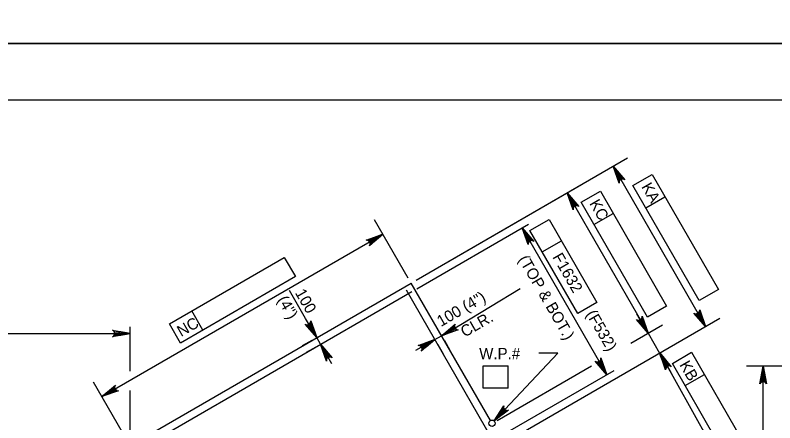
# Model space of a CAD drawing. Extents: x 638340 to 640241, y 295465 to 298435.
# Drawn here: x 638795.5 to 638997.7, y 296552.6 to 296661 of the extents above; entities that cross this region are included whole.
import ezdxf

# ---------------------------------------------------------------- set-up
doc = ezdxf.new("R2010")
doc.units = 0
for name, color, linetype in [('10', 7, 'Continuous'), ('2', 7, 'Continuous'), ('4', 7, 'Continuous'), ('6', 7, 'Continuous'), ('PLT-BNDY', 7, 'Continuous')]:
    doc.layers.add(name, color=color, linetype=linetype)

msp = doc.modelspace()

# ---------------------------------------------------------------- linework, layer by layer
at = {"layer": '10'}
for p in [(638826.07, 296546.52), (638922.01, 296553.17)]:
    msp.add_line(p, (638900.9, 296589.72), dxfattribs=at)
at = {"layer": '2'}
msp.add_line((638475.46, 296638.46), (639261.46, 296638.46), dxfattribs=at)
at = {"layer": '4'}
for p, q in [((638902.23, 296590.5), (638958.51, 296622.98)), ((638954.67, 296620.77), (638979.28, 296578.15)), ((638959.92, 296615.63), (638965.04, 296618.59)), ((638965.04, 296618.59), (638982.69, 296588.01)), ((638902.23, 296590.5), (638946.26, 296615.92)), ((638977.58, 296585.06), (638959.92, 296615.63)), ((638942.43, 296613.7), (638962.48, 296578.97)), ((638946.14, 296611.23), (638951.26, 296614.18)), ((638951.26, 296614.18), (638968.91, 296583.61)), ((638963.35, 296609.7), (638968.46, 296612.66)), ((638963.79, 296580.66), (638946.14, 296611.23)), ((638949.57, 296605.3), (638954.68, 296608.25)), ((638900.13, 296591.06), (638891.19, 296606.55)), ((638902.37, 296588.21), (638932.11, 296605.37)), ((638932.49, 296603.71), (638937.6, 296606.66)), ((638937.6, 296606.66), (638950.37, 296584.55)), ((638930.44, 296604.41), (638953, 296565.34)), ((638945.26, 296581.59), (638932.49, 296603.71)), ((638818.57, 296559.51), (638893.4, 296602.72)), ((638935.78, 296598), (638940.9, 296600.95)), ((638836.56, 296578.88), (638867.13, 296596.53)), ((638867.13, 296596.53), (638870.09, 296591.42)), ((638870.09, 296591.42), (638839.51, 296573.77)), ((638872.8, 296580.32), (638868.5, 296587.78)), ((638914.1, 296578.67), (638929.89, 296588.31)), ((638982.69, 296588.01), (638977.58, 296585.06)), ((638950.37, 296584.55), (638945.26, 296581.59)), ((638968.91, 296583.61), (638963.79, 296580.66)), ((638845.44, 296577.19), (638842.49, 296582.3)), ((638963.96, 296576.41), (638961.01, 296581.52)), ((638875.76, 296575.21), (638872.8, 296580.32)), ((638926.84, 296547.87), (638983.11, 296580.36)), ((638826.07, 296566.26), (638826.07, 296578.09)), ((638839.51, 296573.77), (638836.56, 296578.88)), ((638908.99, 296575.71), (638914.1, 296578.67)), ((638959.38, 296573.76), (638967.8, 296578.62)), ((638651.82, 296576.3), (638826.07, 296576.3)), ((638876.78, 296573.43), (638875.76, 296575.21)), ((638907.21, 296574.69), (638908.99, 296575.71)), ((638963.96, 296576.41), (638967.04, 296571.08)), ((638874.5, 296574.48), (638871.92, 296572.99)), ((638876.78, 296573.43), (638879.73, 296568.32)), ((638907.21, 296574.69), (638902.1, 296571.74)), ((638907.96, 296573.4), (638909.43, 296570.85)), ((638909.74, 296574.42), (638911.2, 296571.88)), ((638968.37, 296571.85), (638970.87, 296573.29)), ((638875.53, 296572.71), (638872.94, 296571.22)), ((638922.96, 296553.1), (638939.98, 296571.05)), ((638939.98, 296571.05), (638934.89, 296571.05)), ((638967.11, 296571.12), (638987.23, 296535.03)), ((638970.44, 296568.35), (638975.55, 296571.3)), ((638975.55, 296571.3), (638993.2, 296540.73)), ((638920.1, 296567.7), (638926.7, 296567.7)), ((638920.1, 296561.8), (638920.1, 296567.7)), ((638923.76, 296553.2), (638948.92, 296567.72)), ((638926.7, 296561.8), (638926.7, 296567.7)), ((638968.51, 296568.52), (638969.99, 296565.97)), ((638988.09, 296537.78), (638970.44, 296568.35)), ((639013.41, 296567.6), (638990.19, 296567.6)), ((638994.62, 296399.07), (638994.62, 296567.6)), ((638924.93, 296549.14), (638954.94, 296566.47)), ((638973.86, 296562.43), (638978.98, 296565.38)), ((638825.3, 296547.85), (638816.35, 296563.35)), ((638826.07, 296548.06), (638826.07, 296561.16)), ((638926.7, 296561.8), (638920.1, 296561.8))]:
    msp.add_line(p, q, dxfattribs=at)
for points in [[(638956.57, 296618.46), (638955.72, 296617.97), (638954.67, 296620.77)], [(638944.33, 296611.39), (638943.48, 296610.9), (638942.43, 296613.7)], [(638932.34, 296602.1), (638931.49, 296601.61), (638930.44, 296604.41)], [(638890.6, 296601.66), (638891.09, 296600.81), (638893.4, 296602.71)], [(638978.23, 296580.95), (638977.38, 296580.46), (638979.28, 296578.15)], [(638962.91, 296579.21), (638962.06, 296578.72), (638963.96, 296576.41)], [(638874.7, 296578.01), (638873.85, 296577.52), (638875.76, 296575.21)], [(638911.3, 296577.62), (638911.79, 296576.77), (638908.99, 296575.71)], [(638823.11, 296576.79), (638823.11, 296575.81), (638826.07, 296576.3)], [(638878.68, 296571.12), (638877.83, 296570.63), (638876.78, 296573.43)], [(638904.41, 296573.64), (638904.9, 296572.79), (638907.21, 296574.69)], [(638968.94, 296568.77), (638968.09, 296568.28), (638967.04, 296571.08)], [(638951.95, 296568.15), (638951.09, 296567.65), (638953, 296565.34)], [(638994.12, 296564.65), (638995.11, 296564.65), (638994.62, 296567.6)], [(638820.88, 296561.41), (638821.37, 296560.56), (638818.57, 296559.51)], [(638925.35, 296554.9), (638924.64, 296555.58), (638922.96, 296553.1)]]:
    msp.add_lwpolyline(points, close=True, dxfattribs=at)
for points in [[(638954.67, 296620.77), (638957.76, 296617.17), (638957.36, 296617.36), (638957, 296617.36), (638956.7, 296617.25), (638956.46, 296617.05), (638956.28, 296616.73), (638956.24, 296616.3), (638954.67, 296620.77), (638956.28, 296616.73), (638956.46, 296617.05), (638954.67, 296620.77), (638956.7, 296617.25), (638957, 296617.36), (638954.67, 296620.77), (638957.36, 296617.36)], [(638942.43, 296613.7), (638945.52, 296610.1), (638945.12, 296610.29), (638944.76, 296610.29), (638944.46, 296610.18), (638944.22, 296609.98), (638944.04, 296609.66), (638944, 296609.23), (638942.43, 296613.7), (638944.04, 296609.66), (638944.22, 296609.98), (638942.43, 296613.7), (638944.46, 296610.18), (638944.76, 296610.29), (638942.43, 296613.7), (638945.12, 296610.29)], [(638930.44, 296604.41), (638933.53, 296600.81), (638933.13, 296601), (638932.77, 296601), (638932.47, 296600.89), (638932.23, 296600.69), (638932.05, 296600.38), (638932.01, 296599.94), (638930.44, 296604.41), (638932.05, 296600.38), (638932.23, 296600.69), (638930.44, 296604.41), (638932.47, 296600.89), (638932.77, 296601), (638930.44, 296604.41), (638933.13, 296601)], [(638893.4, 296602.72), (638889.8, 296599.63), (638889.99, 296600.02), (638889.99, 296600.39), (638889.88, 296600.69), (638889.68, 296600.93), (638889.36, 296601.11), (638888.93, 296601.14), (638893.4, 296602.72), (638889.36, 296601.11), (638889.68, 296600.93), (638893.4, 296602.72), (638889.88, 296600.69), (638889.99, 296600.39), (638893.4, 296602.72), (638889.99, 296600.02)], [(638979.28, 296578.15), (638976.19, 296581.75), (638976.59, 296581.56), (638976.95, 296581.56), (638977.25, 296581.67), (638977.49, 296581.87), (638977.67, 296582.19), (638977.7, 296582.62), (638979.28, 296578.15), (638977.67, 296582.19), (638977.49, 296581.87), (638979.28, 296578.15), (638977.25, 296581.67), (638976.95, 296581.56), (638979.28, 296578.15), (638976.59, 296581.56)], [(638875.76, 296575.21), (638872.67, 296578.81), (638873.06, 296578.62), (638873.43, 296578.62), (638873.73, 296578.73), (638873.97, 296578.93), (638874.15, 296579.24), (638874.18, 296579.68), (638875.76, 296575.21), (638874.15, 296579.24), (638873.97, 296578.93), (638875.76, 296575.21), (638873.73, 296578.73), (638873.43, 296578.62), (638875.76, 296575.21), (638873.06, 296578.62)], [(638963.96, 296576.41), (638960.87, 296580.01), (638961.27, 296579.82), (638961.63, 296579.82), (638961.93, 296579.93), (638962.17, 296580.13), (638962.35, 296580.45), (638962.39, 296580.88), (638963.96, 296576.41), (638962.35, 296580.45), (638962.17, 296580.13), (638963.96, 296576.41), (638961.93, 296579.93), (638961.63, 296579.82), (638963.96, 296576.41), (638961.27, 296579.82)], [(638826.07, 296576.3), (638821.41, 296575.42), (638821.76, 296575.67), (638821.95, 296575.98), (638822, 296576.3), (638821.95, 296576.61), (638821.76, 296576.92), (638821.41, 296577.17), (638826.07, 296576.3), (638821.76, 296576.92), (638821.95, 296576.61), (638826.07, 296576.3), (638822, 296576.3), (638821.95, 296575.98), (638826.07, 296576.3), (638821.76, 296575.67)], [(638908.99, 296575.71), (638912.59, 296578.8), (638912.4, 296578.41), (638912.4, 296578.04), (638912.51, 296577.75), (638912.71, 296577.5), (638913.03, 296577.32), (638913.46, 296577.29), (638908.99, 296575.71), (638913.03, 296577.32), (638912.71, 296577.5), (638908.99, 296575.71), (638912.51, 296577.75), (638912.4, 296578.04), (638908.99, 296575.71), (638912.4, 296578.41)], [(638876.78, 296573.43), (638879.87, 296569.83), (638879.47, 296570.02), (638879.11, 296570.02), (638878.81, 296569.91), (638878.57, 296569.71), (638878.39, 296569.39), (638878.35, 296568.96), (638876.78, 296573.43), (638878.39, 296569.39), (638878.57, 296569.71), (638876.78, 296573.43), (638878.81, 296569.91), (638879.11, 296570.02), (638876.78, 296573.43), (638879.47, 296570.02)], [(638907.21, 296574.69), (638903.61, 296571.6), (638903.8, 296572), (638903.81, 296572.36), (638903.7, 296572.66), (638903.49, 296572.9), (638903.18, 296573.08), (638902.74, 296573.12), (638907.21, 296574.69), (638903.18, 296573.08), (638903.49, 296572.9), (638907.21, 296574.69), (638903.7, 296572.66), (638903.81, 296572.36), (638907.21, 296574.69), (638903.8, 296572)], [(638967.11, 296571.12), (638970.14, 296567.48), (638969.75, 296567.67), (638969.39, 296567.68), (638969.09, 296567.58), (638968.84, 296567.38), (638968.66, 296567.06), (638968.62, 296566.63), (638967.11, 296571.12), (638968.66, 296567.06), (638968.84, 296567.38), (638967.11, 296571.12), (638969.09, 296567.58), (638969.39, 296567.68), (638967.11, 296571.12), (638969.75, 296567.67)], [(638953, 296565.34), (638949.91, 296568.94), (638950.3, 296568.75), (638950.67, 296568.75), (638950.96, 296568.86), (638951.21, 296569.06), (638951.39, 296569.38), (638951.42, 296569.82), (638953, 296565.34), (638951.39, 296569.38), (638951.21, 296569.06), (638953, 296565.34), (638950.96, 296568.86), (638950.67, 296568.75), (638953, 296565.34), (638950.3, 296568.75)], [(638994.62, 296567.6), (638995.49, 296562.94), (638995.24, 296563.3), (638994.93, 296563.48), (638994.62, 296563.54), (638994.3, 296563.48), (638993.99, 296563.3), (638993.74, 296562.94), (638994.62, 296567.6), (638993.99, 296563.3), (638994.3, 296563.48), (638994.62, 296567.6), (638994.62, 296563.54), (638994.93, 296563.48), (638994.62, 296567.6), (638995.24, 296563.3)], [(638818.57, 296559.51), (638822.17, 296562.6), (638821.98, 296562.2), (638821.97, 296561.84), (638822.09, 296561.54), (638822.29, 296561.3), (638822.6, 296561.12), (638823.04, 296561.08), (638818.57, 296559.51), (638822.6, 296561.12), (638822.29, 296561.3), (638818.57, 296559.51), (638822.09, 296561.54), (638821.97, 296561.84), (638818.57, 296559.51), (638821.98, 296562.2)], [(638922.96, 296553.1), (638925.54, 296557.09), (638925.47, 296556.65), (638925.57, 296556.31), (638925.76, 296556.05), (638926.02, 296555.88), (638926.38, 296555.8), (638926.81, 296555.88), (638922.96, 296553.1), (638926.38, 296555.8), (638926.02, 296555.88), (638922.96, 296553.1), (638925.76, 296556.05), (638925.57, 296556.31), (638922.96, 296553.1), (638925.47, 296556.65)]]:
    msp.add_lwpolyline(points, dxfattribs=at)
msp.add_circle((638922.43, 296552.43), 0.85, dxfattribs=at)
at = {"layer": '6'}
for p, q in [((638824.55, 296543.28), (638901.04, 296587.44)), ((638923.22, 296546.97), (638899.64, 296587.81))]:
    msp.add_line(p, q, dxfattribs=at)
at = {"layer": 'PLT-BNDY'}
for points in [[(638435.46, 297247.46), (639276.46, 297247.46), (639276.46, 296653.46), (638435.46, 296653.46)], [(638435.46, 296653.46), (639276.46, 296653.46), (639276.46, 296059.46), (638435.46, 296059.46)]]:
    msp.add_lwpolyline(points, close=True, dxfattribs=at)

# ---------------------------------------------------------------- texts
at = {"layer": '4'}
for s, height, rotation, p in [('KA', 3, 300, (638962.09, 296615.35)), ('KC', 3, 300, (638948.25, 296610.91)), ('F1632', 3, 300, (638938.43, 296596.65)), ('(TOP & BOT.)', 3.0001, 300, (638929.35, 296596.07)), ('100', 3, 300, (638869.9, 296587.13)), ('100 (4")', 3, 30, (638908.84, 296578.01)), ('(4")', 3, 300, (638865.2, 296585.28)), ('CLR.', 3, 30, (638915.15, 296575.2)), ('(F532)', 3, 300, (638947.37, 296581.51)), ('NC', 3, 30, (638839.67, 296575.33)), ('KB', 3, 300, (638972.22, 296567.99))]:
    msp.add_text(s, height=height, rotation=rotation, dxfattribs=at).set_placement(p)
msp.add_text('W.P.#', height=3, dxfattribs=at).set_placement((638919.01, 296569.47))

doc.saveas('drawing.dxf')
